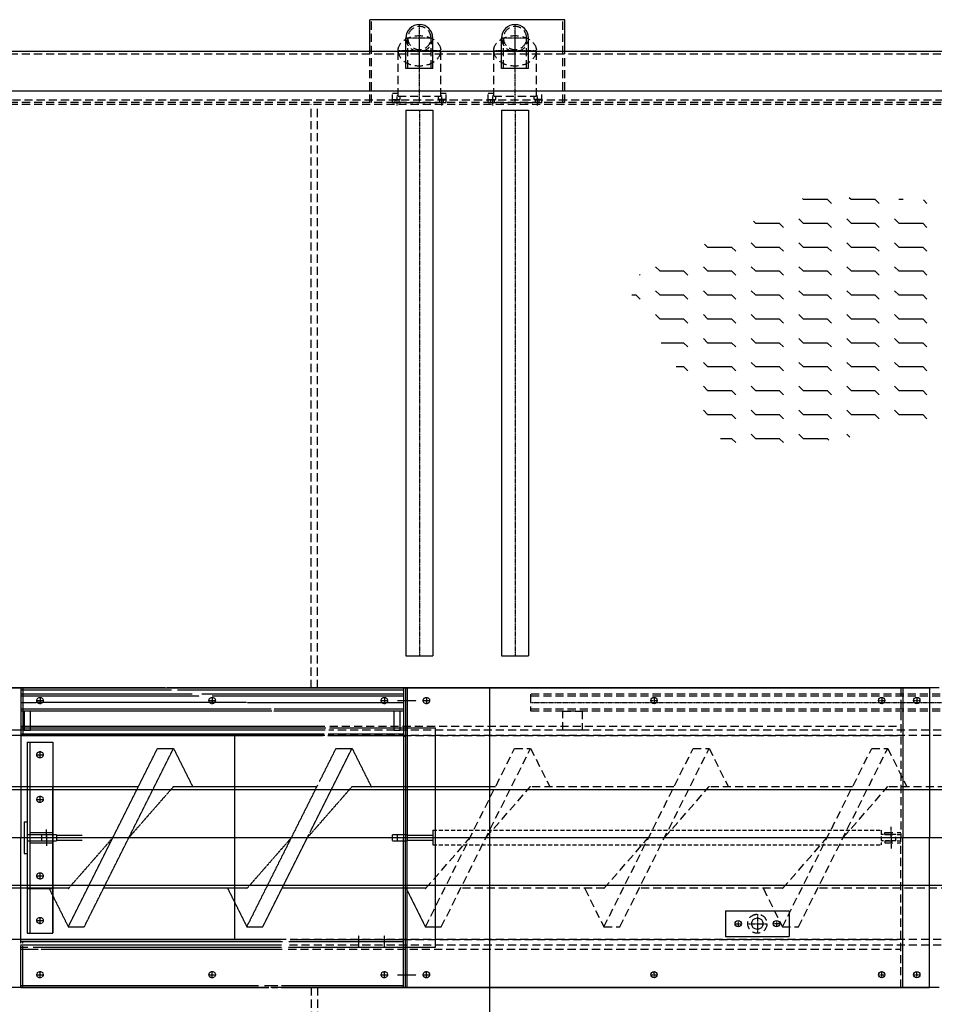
# Model space of a CAD drawing. Header units: metres. Extents: x -270273 to 328371, y -146885 to 591473.
# Tile 433 of 473: x 34005 to 35440, y 543420 to 544964. Entities that reach past the tile are written whole.
import ezdxf

# ---------------------------------------------------------------- set-up
doc = ezdxf.new("R2010")
doc.units = ezdxf.units.M
for name, pattern in [('CENTER', [2, 1.25, -0.25, 0.25, -0.25]), ('DASHED', [19.049999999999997, 12.7, -6.35]), ('DASHED2', [9.524999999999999, 6.35, -3.175]), ('HIDDEN', [0.375, 0.25, -0.125])]:
    doc.linetypes.add(name, pattern=pattern)
for name, color, linetype in [('A_hoofdlijn_0.35mm', 2, 'Continuous'), ('DS-spoelgoten-50', 2, 'Continuous'), ('hoofdlijn_0.18mm', 41, 'Continuous'), ('Iv-status-nieuw', 170, 'Continuous'), ('stippellijn 0.18', 41, 'DASHED2'), ('w-018', 1, 'Continuous'), ('X_centerlijn_0.25mm', 1, 'CENTER'), ('X_hoofdlijn_0.35mm', 2, 'Continuous'), ('X_stippellijn_0.25mm', 3, 'DASHED')]:
    doc.layers.add(name, color=color, linetype=linetype)

# ---------------------------------------------------------------- blocks, each defined once
blk = doc.blocks.new('A$C16A14D2C')
at = {"layer": 'stippellijn 0.18'}
h = blk.add_hatch(dxfattribs=at)
h.set_pattern_fill('FLEX', color=256, scale=150, style=0)
h.set_pattern_definition([(3.653038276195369e-16, (-15616.06720647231, 32695.0133245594), (0, -37.5), [37.5, -37.5]), (315, (-15578.56720647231, 32695.0133245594), (2.081668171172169e-15, -37.49999993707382), [9.375, -34.28300865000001, 9.375, -53.03300865])])
h.paths.add_polyline_path([(1836.78653254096, 1898.901243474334), (1670.250872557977, 2167.808322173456), (1958.485668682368, 2302.261847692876), (2349.203906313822, 2289.456742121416), (2432.471736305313, 2097.380269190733), (2413.256083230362, 1975.731821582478)])
at = {"layer": 'A_hoofdlijn_0.35mm'}
for p, q in [((1328.800039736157, 2502.625920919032), (1328.800039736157, 2550.225920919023)), ((1371.200039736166, 2502.625920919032), (1371.200039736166, 2550.225920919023)), ((1478.800039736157, 2502.625920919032), (1478.800039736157, 2550.22592091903)), ((1521.200039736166, 2502.625920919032), (1521.200039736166, 2550.22592091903)), ((1371.200039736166, 2502.625920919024), (1328.800039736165, 2502.625920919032)), ((1521.200039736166, 2502.625920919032), (1478.800039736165, 2502.625920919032)), ((5185.000039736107, 2466.884998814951), (625.0000397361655, 2466.884998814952)), ((954.5544803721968, 1531.025920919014), (2105.00003973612, 1531.025920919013)), ((2105.00003973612, 1531.025920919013), (2150.000039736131, 1531.025920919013)), ((2108.000039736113, 1531.025920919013), (2108.000039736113, 1296.025920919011)), ((2150.000039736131, 1531.025920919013), (2150.000039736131, 1296.025920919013)), ((2108.000039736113, 1061.025920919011), (2108.000039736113, 1296.025920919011)), ((2150.000039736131, 1061.025920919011), (2150.000039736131, 1296.025920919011)), ((1830.000039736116, 1181.025920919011), (1930.000039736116, 1181.025920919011)), ((1830.000039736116, 1181.025920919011), (1830.000039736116, 1141.025920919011)), ((1930.000039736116, 1181.025920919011), (1930.000039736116, 1141.025920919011)), ((1830.000039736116, 1141.025920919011), (1930.000039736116, 1141.025920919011)), ((1132.990655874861, 1061.025920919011), (2105.00003973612, 1061.025920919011)), ((2105.00003973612, 1061.025920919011), (2150.000039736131, 1061.025920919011))]:
    blk.add_line(p, q, dxfattribs=at)
for centre, radius in [((1718.000039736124, 1511.025920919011), 5), ((2075.000039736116, 1511.025920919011), 5), ((2130.000039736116, 1511.025920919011), 5), ((1850.000039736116, 1161.025920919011), 5), ((1880.000039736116, 1161.025920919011), 9), ((1910.000039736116, 1161.025920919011), 5), ((1718.000039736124, 1081.025920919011), 5), ((2075.000039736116, 1081.025920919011), 5), ((2130.000039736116, 1081.025920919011), 5)]:
    blk.add_circle(centre, radius, dxfattribs=at)
for centre in [(1350.000039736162, 2550.225920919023), (1500.000039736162, 2550.22592091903)]:
    blk.add_arc(centre, 21.20000000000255, 0, 180, dxfattribs=at)
at = {"layer": 'DS-spoelgoten-50', "linetype": 'Continuous'}
for p, q in [((5258.000039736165, 2529.025920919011), (175.0000397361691, 2529.025920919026)), ((1328.800039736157, 2437.04197347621), (1328.800039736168, 1581.025920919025)), ((1328.800039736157, 2437.04197347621), (1371.200039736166, 2437.04197347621)), ((1371.200039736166, 2437.04197347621), (1371.20003973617, 1581.025920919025)), ((1478.800039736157, 2437.04197347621), (1478.800039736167, 1581.025920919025)), ((1478.800039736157, 2437.04197347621), (1521.200039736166, 2437.04197347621)), ((1521.200039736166, 2437.04197347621), (1521.200039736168, 1581.025920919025)), ((1328.800039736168, 1581.025920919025), (1371.20003973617, 1581.025920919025)), ((1478.800039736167, 1581.025920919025), (1521.200039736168, 1581.025920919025)), ((2165.000039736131, 1531.025920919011), (954.5544803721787, 1531.025920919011)), ((2165.000039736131, 1061.025920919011), (1116.755141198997, 1061.025920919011))]:
    blk.add_line(p, q, dxfattribs=at)
at = {"layer": 'hoofdlijn_0.18mm', "color": 8, "linetype": 'HIDDEN'}
for p, q in [((951.4922402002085, 1531.025920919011), (625.0000397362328, 1531.025920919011)), ((725.0000397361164, 1531.025920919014), (680.0000397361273, 1531.025920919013)), ((725.0000397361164, 1531.025920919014), (903.6668868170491, 1531.025920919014)), ((725.0000397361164, 1531.025920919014), (725.0000397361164, 1296.025920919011)), ((728.0000397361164, 1531.025920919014), (728.0000397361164, 1459.025920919)), ((1325.000039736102, 1531.025920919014), (1325.000039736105, 1296.025920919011)), ((1328.000039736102, 1531.025920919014), (1328.000039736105, 1296.025920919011)), ((1331.000039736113, 1531.025920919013), (1331.000039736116, 1296.025920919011)), ((725.0000397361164, 1528.025920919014), (961.2409841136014, 1528.025920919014)), ((725.0000397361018, 1520.925920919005), (725.0000397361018, 1494.525920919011)), ((993.4106877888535, 1520.925920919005), (725.0000397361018, 1520.925920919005)), ((1004.642429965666, 1517.925920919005), (725.0000397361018, 1517.925920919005)), ((755.0000397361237, 1516.025920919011), (755.0000397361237, 1506.025920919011)), ((970.698752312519, 1528.025920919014), (1325.000039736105, 1528.025920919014)), ((1325.000039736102, 1520.925920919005), (1008.906862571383, 1520.925920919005)), ((1325.000039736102, 1517.925920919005), (1025.000039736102, 1517.925920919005)), ((1025.000039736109, 1516.025920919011), (1025.000039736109, 1506.025920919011)), ((1295.000039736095, 1516.025920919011), (1295.000039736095, 1506.025920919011)), ((1325.000039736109, 1520.925920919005), (1325.000039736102, 1494.525920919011)), ((1361.000039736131, 1516.025920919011), (1361.000039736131, 1506.025920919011)), ((1078.7141693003, 1507.954018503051), (725.0000397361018, 1507.725920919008)), ((750.0000397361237, 1511.025920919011), (760.0000397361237, 1511.025920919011)), ((1020.000039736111, 1511.025920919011), (1030.000039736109, 1511.025920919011)), ((1325.000039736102, 1507.725920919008), (1079.941659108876, 1507.725920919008)), ((1290.000039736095, 1511.025920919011), (1300.000039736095, 1511.025920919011)), ((1315.405960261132, 1511.025920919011), (1344.750579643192, 1511.025920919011)), ((1356.000039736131, 1511.025920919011), (1366.000039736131, 1511.025920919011)), ((1117.702157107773, 1497.525920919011), (725.0000397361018, 1497.525920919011)), ((1118.787602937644, 1494.525920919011), (725.0000397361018, 1494.525920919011)), ((1325.000039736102, 1494.525920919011), (1121.764856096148, 1494.525920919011)), ((1325.000039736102, 1497.525920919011), (1122.32232936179, 1497.525920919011)), ((725.00003973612, 1471.025920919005), (1201.446053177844, 1471.025920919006)), ((725.0000397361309, 1468.025920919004), (1203.462952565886, 1468.025920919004)), ((1208.82668319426, 1468.025920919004), (1375.000039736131, 1468.025920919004)), ((1375.000039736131, 1124.025920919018), (1375.000039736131, 1468.025920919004)), ((1201.996116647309, 1464.525920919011), (625.0000397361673, 1464.525920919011)), ((1201.927436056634, 1456.025920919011), (625.0000397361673, 1456.025920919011)), ((725.0000397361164, 1459.025920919), (1200.712635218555, 1459.025920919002)), ((725.0000397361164, 1456.025920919), (1199.245799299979, 1456.025920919)), ((1060.000039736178, 1456.025920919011), (1060.000039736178, 1136.025920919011)), ((1206.596790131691, 1456.025920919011), (1325.000039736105, 1456.025920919)), ((1207.154263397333, 1459.025920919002), (1325.000039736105, 1459.025920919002)), ((1325.000039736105, 1455.025920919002), (1328.000039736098, 1455.025920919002)), ((735.0000397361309, 1446.025920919), (735.0000397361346, 1146.025920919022)), ((735.0000397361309, 1446.025920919), (775.0000397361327, 1446.025920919)), ((739.0000397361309, 1446.025920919), (739.0000397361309, 1146.025920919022)), ((775.0000397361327, 1446.025920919), (775.0000397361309, 1146.025920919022)), ((750.0000397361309, 1426.025920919), (760.0000397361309, 1426.025920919)), ((755.0000397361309, 1421.025920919), (755.0000397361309, 1431.025920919)), ((799.3702045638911, 1156.02594909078), (939.3702045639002, 1436.025949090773)), ((824.3702045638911, 1156.02594909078), (964.3702045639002, 1436.02594909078)), ((939.3702045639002, 1436.025949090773), (964.3702045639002, 1436.02594909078)), ((964.3701985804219, 1436.025946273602), (994.3701985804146, 1376.025946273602)), ((1178.34041290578, 1303.966374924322), (1244.37019858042, 1436.025946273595)), ((1193.127082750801, 1383.539714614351), (1219.37019858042, 1436.025946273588)), ((1219.37019858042, 1436.025946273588), (1244.37019858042, 1436.025946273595)), ((1244.370192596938, 1436.02594345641), (1274.370192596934, 1376.025943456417)), ((909.1202045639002, 1375.52594909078), (695.0000397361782, 1375.52594909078)), ((735.0000397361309, 1376.025920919), (775.0000397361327, 1376.025920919)), ((735.0000397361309, 1376.025920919), (735.0000397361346, 1216.025920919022)), ((775.0000397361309, 1216.025920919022), (775.0000397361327, 1376.025920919)), ((894.3702045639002, 1296.025949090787), (964.3702045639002, 1376.025949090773)), ((1189.120199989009, 1375.52594909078), (963.9327045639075, 1375.525949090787)), ((964.3701985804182, 1376.025946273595), (964.8076961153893, 1375.525949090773)), ((994.3701985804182, 1376.025946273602), (994.6201971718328, 1375.525949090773)), ((1079.370198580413, 1156.025946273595), (1190.476069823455, 1378.237688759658)), ((1177.537537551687, 1299.645762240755), (1244.370198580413, 1376.025946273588)), ((1469.120195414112, 1375.525949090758), (1243.932701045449, 1375.525949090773)), ((1244.370192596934, 1376.025943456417), (1244.807687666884, 1375.525949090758)), ((1274.370192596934, 1376.025943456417), (1274.620189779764, 1375.525949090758)), ((4935.629878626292, 1371.02594909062), (690.0000397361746, 1371.025949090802)), ((755.0000397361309, 1351.025920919), (755.0000397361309, 1361.025920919)), ((750.0000397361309, 1356.025920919), (760.0000397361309, 1356.025920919)), ((730.0000397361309, 1321.025920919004), (735.0000397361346, 1321.025920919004)), ((730.0000397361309, 1321.025920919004), (730.0000397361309, 1271.025920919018)), ((735.0000397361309, 1301.025920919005), (775.0000397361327, 1301.025920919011)), ((739.0000397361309, 1304.025920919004), (775.0000397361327, 1304.025920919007)), ((758.0000397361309, 1301.025920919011), (781.0000397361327, 1301.025920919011)), ((758.0000397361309, 1291.025920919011), (758.0000397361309, 1301.025920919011)), ((765.0000397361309, 1296.025920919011), (765.0000397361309, 1308.929050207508)), ((765.0000397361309, 1301.025920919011), (765.0000397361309, 1291.025920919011)), ((781.0000397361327, 1301.025920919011), (781.0000397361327, 1291.025920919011)), ((781.0000397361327, 1300.025920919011), (821.0000397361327, 1300.025920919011)), ((1104.370198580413, 1156.025946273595), (1177.209098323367, 1301.703745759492)), ((1174.37019858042, 1296.025946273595), (1176.297738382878, 1298.228848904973)), ((1308.000039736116, 1291.025920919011), (1308.000039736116, 1301.025920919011)), ((1308.000039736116, 1301.025920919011), (1331.000039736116, 1301.025920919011)), ((1315.000039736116, 1301.025920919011), (1315.000039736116, 1291.025920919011)), ((1331.000039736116, 1301.025920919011), (1331.000039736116, 1291.025920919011)), ((1331.000039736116, 1300.025920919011), (1371.000039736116, 1300.025920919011)), ((1371.00003973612, 1307.525920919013), (1371.000039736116, 1284.525920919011)), ((690.0000397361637, 1296.025920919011), (5163.000039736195, 1296.025920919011)), ((695.0000397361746, 1296.025920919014), (4945.629878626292, 1296.025920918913)), ((725.0000397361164, 1129.886059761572), (725.0000397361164, 1296.025920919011)), ((735.0000397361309, 1291.025920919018), (775.0000397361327, 1291.025920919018)), ((739.0000397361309, 1288.025920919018), (775.0000397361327, 1288.025920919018)), ((755.0000397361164, 1296.025920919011), (2097.000039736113, 1296.025920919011)), ((758.0000397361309, 1291.025920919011), (781.0000397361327, 1291.025920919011)), ((765.0000397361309, 1296.025920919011), (765.0000397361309, 1283.122791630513)), ((781.0000397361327, 1292.025920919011), (821.0000397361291, 1292.025920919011)), ((799.3702045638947, 1216.02594909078), (869.3702045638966, 1296.025949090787)), ((1079.370198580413, 1216.025946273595), (1149.370198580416, 1296.025946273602)), ((1308.000039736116, 1291.025920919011), (1331.000039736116, 1291.025920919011)), ((1325.000039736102, 1061.025920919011), (1325.000039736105, 1296.025920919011)), ((1328.000039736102, 1061.025920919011), (1328.000039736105, 1296.025920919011)), ((1331.000039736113, 1061.025920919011), (1331.000039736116, 1296.025920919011)), ((1331.000039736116, 1292.025920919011), (1371.000039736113, 1292.025920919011)), ((730.0000397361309, 1271.025920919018), (735.0000397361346, 1271.025920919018)), ((750.0000397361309, 1236.025920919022), (760.0000397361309, 1236.025920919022)), ((755.0000397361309, 1231.025920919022), (755.0000397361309, 1241.025920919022)), ((4935.629878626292, 1221.025949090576), (690.0000397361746, 1221.025949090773)), ((799.8077045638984, 1216.525949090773), (695.000039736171, 1216.52594909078)), ((735.0000397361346, 1216.025920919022), (775.0000397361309, 1216.025920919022)), ((735.0000397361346, 1216.025920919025), (735.0000397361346, 1146.025920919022)), ((769.1202045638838, 1216.525949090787), (769.3702045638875, 1216.02594909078)), ((769.3702045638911, 1216.02594909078), (799.3702045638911, 1156.02594909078)), ((775.0000397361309, 1146.025920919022), (775.0000397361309, 1216.025920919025)), ((798.9327045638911, 1216.52594909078), (799.3702045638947, 1216.02594909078)), ((1079.807701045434, 1216.525949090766), (854.6202045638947, 1216.52594909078)), ((1049.120197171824, 1216.525949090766), (1049.370198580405, 1216.025946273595)), ((1049.370198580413, 1216.025946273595), (1079.370198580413, 1156.025946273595)), ((1078.932696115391, 1216.525949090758), (1079.370198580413, 1216.025946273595)), ((1359.807697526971, 1216.525949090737), (1134.620199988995, 1216.525949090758)), ((1329.12018977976, 1216.525949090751), (1329.370192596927, 1216.02594345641)), ((1329.370192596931, 1216.02594345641), (1359.370192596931, 1156.02594345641)), ((1358.932687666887, 1216.525949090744), (1359.370192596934, 1216.02594345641)), ((750.0000397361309, 1166.025920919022), (760.0000397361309, 1166.025920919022)), ((755.0000397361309, 1161.025920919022), (755.0000397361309, 1171.025920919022)), ((735.0000397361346, 1146.025920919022), (775.0000397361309, 1146.025920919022)), ((799.3702045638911, 1156.02594909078), (824.3702045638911, 1156.02594909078)), ((1079.370198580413, 1156.025946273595), (1104.370198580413, 1156.025946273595)), ((1359.370192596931, 1156.02594345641), (1384.370192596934, 1156.02594345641)), ((1141.2115626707, 1136.025920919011), (625.0000397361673, 1136.025920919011)), ((1133.912763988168, 1127.525920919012), (724.267859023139, 1127.525920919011)), ((725.0000397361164, 1136.025920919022), (1131.971876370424, 1136.025920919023)), ((725.0000397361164, 1133.025920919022), (1135.375981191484, 1133.025920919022)), ((728.0000397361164, 1129.886059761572), (728.0000397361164, 1133.025920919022)), ((1145.393728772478, 1133.025920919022), (1325.000039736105, 1133.025920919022)), ((1147.132975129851, 1136.025920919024), (1325.000039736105, 1136.025920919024)), ((1255.000039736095, 1123.625965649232), (1255.000039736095, 1142.625965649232)), ((1295.000039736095, 1123.625965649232), (1295.000039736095, 1142.625965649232)), ((1325.000039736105, 1137.025920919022), (1328.000039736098, 1137.025920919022)), ((725.0000397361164, 1061.025920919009), (725.0000397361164, 1126.150456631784)), ((725.0000397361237, 1124.025920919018), (736.4330671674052, 1124.025920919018)), ((725.00003973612, 1121.025920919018), (752.5773391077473, 1121.025920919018)), ((728.0000397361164, 1061.025920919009), (728.0000397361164, 1125.592983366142)), ((744.4301779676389, 1124.025920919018), (1133.550817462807, 1124.025920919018)), ((756.2540019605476, 1121.025920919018), (1134.757274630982, 1121.025920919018)), ((1144.903082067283, 1124.025920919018), (1375.000039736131, 1124.025920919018)), ((755.0000397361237, 1076.025920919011), (755.0000397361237, 1086.025920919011)), ((1025.000039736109, 1076.025920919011), (1025.000039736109, 1086.025920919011)), ((1295.000039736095, 1076.025920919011), (1295.000039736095, 1086.025920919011)), ((1361.000039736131, 1076.025920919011), (1361.000039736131, 1086.025920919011)), ((750.0000397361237, 1081.025920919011), (760.0000397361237, 1081.025920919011)), ((1020.000039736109, 1081.025920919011), (1030.000039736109, 1081.025920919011)), ((1290.000039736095, 1081.025920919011), (1300.000039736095, 1081.025920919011)), ((1315.405960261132, 1081.025920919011), (1344.750579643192, 1081.025920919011)), ((1356.000039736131, 1081.025920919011), (1366.000039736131, 1081.025920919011)), ((1113.777611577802, 1061.025920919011), (625.0000397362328, 1061.025920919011)), ((725.0000397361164, 1061.025920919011), (680.0000397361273, 1061.025920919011)), ((725.0000397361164, 1064.025920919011), (1097.633339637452, 1064.025920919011)), ((725.0000397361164, 1061.025920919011), (1113.777611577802, 1061.025920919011)), ((1106.912873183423, 1064.025920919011), (1128.612639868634, 1064.025920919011)), ((1118.73549718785, 1061.025920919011), (1128.163675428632, 1061.025920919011)), ((1133.753616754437, 1064.025920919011), (1325.000039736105, 1064.025920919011))]:
    blk.add_line(p, q, dxfattribs=at)
for points in [[(740.00003973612, 1464.525920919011), (740.00003973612, 1494.525920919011), (730.00003973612, 1494.525920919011), (730.00003973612, 1464.525920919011)], [(1320.000039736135, 1464.525920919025), (1320.000039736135, 1494.525920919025), (1310.000039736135, 1494.525920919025), (1310.000039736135, 1464.525920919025)]]:
    blk.add_lwpolyline(points, close=True, dxfattribs=at)
for centre in [(755.0000397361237, 1511.025920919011), (1025.000039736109, 1511.025920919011), (1295.000039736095, 1511.025920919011), (1361.000039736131, 1511.025920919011), (755.0000397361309, 1426.025920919), (755.0000397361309, 1356.025920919), (755.0000397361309, 1236.025920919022), (755.0000397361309, 1166.025920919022), (755.0000397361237, 1081.025920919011), (1025.000039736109, 1081.025920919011), (1295.000039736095, 1081.025920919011), (1361.000039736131, 1081.025920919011)]:
    blk.add_circle(centre, 5, dxfattribs=at)
at = {"layer": 'stippellijn 0.18'}
for p, q in [((1371.00003973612, 1307.525920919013), (2074.000039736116, 1307.525920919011)), ((2074.000039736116, 1307.525920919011), (2074.000039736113, 1284.525920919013)), ((2097.000039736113, 1301.025920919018), (2074.000039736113, 1301.025920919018)), ((2097.000039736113, 1291.025920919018), (2097.000039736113, 1301.025920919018)), ((1371.000039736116, 1284.525920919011), (2074.000039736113, 1284.525920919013)), ((2097.000039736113, 1291.025920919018), (2074.000039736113, 1291.025920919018))]:
    blk.add_line(p, q, dxfattribs=at)
at = {"layer": 'w-018', "linetype": 'CENTER'}
for p, q in [((1350.000039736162, 2502.625920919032), (1350.000039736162, 2571.425920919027)), ((1500.000039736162, 2502.625920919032), (1500.000039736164, 2571.425920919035)), ((1371.200039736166, 2550.225920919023), (1328.800039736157, 2550.225920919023)), ((1350.000039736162, 2449.025920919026), (1350.000039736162, 2554.025920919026)), ((1521.200039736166, 2550.225920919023), (1478.800039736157, 2550.22592091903)), ((1500.000039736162, 2449.025920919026), (1500.000039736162, 2554.025920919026)), ((1383.500039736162, 2530.337843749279), (1316.500039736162, 2530.337843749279)), ((1533.500039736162, 2530.337843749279), (1466.500039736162, 2530.337843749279)), ((1315.000039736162, 2444.429569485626), (1315.000039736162, 2460.609500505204)), ((1385.000039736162, 2444.429569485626), (1385.000039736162, 2460.609500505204)), ((1465.000039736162, 2444.429569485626), (1465.000039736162, 2460.609500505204)), ((1535.000039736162, 2444.429569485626), (1535.000039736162, 2460.609500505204)), ((1350.000039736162, 2437.04197347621), (1350.000039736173, 1581.025920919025)), ((1500.000039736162, 2437.04197347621), (1500.000039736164, 1581.025920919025)), ((3062.000039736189, 1507.725920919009), (1524.000039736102, 1507.725920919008))]:
    blk.add_line(p, q, dxfattribs=at)
at = {"layer": 'X_centerlijn_0.25mm'}
for p, q in [((1718.000039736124, 1516.025920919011), (1718.000039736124, 1506.025920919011)), ((2075.000039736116, 1516.025920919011), (2075.000039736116, 1506.025920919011)), ((2130.000039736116, 1516.025920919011), (2130.000039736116, 1506.025920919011)), ((1713.000039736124, 1511.025920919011), (1723.000039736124, 1511.025920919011)), ((2070.000039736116, 1511.025920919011), (2080.000039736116, 1511.025920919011)), ((2125.000039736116, 1511.025920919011), (2135.000039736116, 1511.025920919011)), ((2090.000039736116, 1296.025920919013), (2090.000039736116, 1313.129312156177)), ((2090.000039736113, 1301.025920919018), (2090.000039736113, 1291.025920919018)), ((2090.000039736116, 1296.025920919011), (2090.000039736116, 1278.922529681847)), ((1880.000039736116, 1176.025920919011), (1880.000039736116, 1146.025920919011)), ((1845.000039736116, 1161.025920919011), (1855.000039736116, 1161.025920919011)), ((1850.000039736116, 1166.025920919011), (1850.000039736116, 1156.025920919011)), ((1865.000039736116, 1161.025920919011), (1895.000039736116, 1161.025920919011)), ((1915.000039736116, 1161.025920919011), (1905.000039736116, 1161.025920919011)), ((1910.000039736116, 1166.025920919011), (1910.000039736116, 1156.025920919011)), ((1718.000039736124, 1076.025920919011), (1718.000039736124, 1086.025920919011)), ((2075.000039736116, 1076.025920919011), (2075.000039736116, 1086.025920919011)), ((2130.000039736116, 1076.025920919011), (2130.000039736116, 1086.025920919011)), ((1713.000039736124, 1081.025920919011), (1723.000039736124, 1081.025920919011)), ((2070.000039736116, 1081.025920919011), (2080.000039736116, 1081.025920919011)), ((2125.000039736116, 1081.025920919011), (2135.000039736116, 1081.025920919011))]:
    blk.add_line(p, q, dxfattribs=at)
at = {"layer": 'X_hoofdlijn_0.35mm'}
for p, q in [((1578.000039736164, 2579.025920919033), (1272.000039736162, 2579.025920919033)), ((1272.000039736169, 2529.025920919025), (1272.000039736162, 2579.025920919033)), ((1578.000039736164, 2529.025920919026), (1578.000039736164, 2579.025920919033))]:
    blk.add_line(p, q, dxfattribs=at)
at = {"layer": 'X_stippellijn_0.25mm'}
for p, q in [((1275.000039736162, 2449.025920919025), (1275.000039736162, 2579.025920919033)), ((1575.000039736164, 2449.025920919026), (1575.000039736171, 2579.025920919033)), ((1331.800039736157, 2502.625920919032), (1331.800039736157, 2550.225920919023)), ((1368.200039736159, 2502.625920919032), (1368.200039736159, 2550.225920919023)), ((1481.800039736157, 2502.625920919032), (1481.800039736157, 2550.22592091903)), ((1518.200039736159, 2502.625920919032), (1518.200039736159, 2550.22592091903)), ((5254.00003973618, 2525.025920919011), (175.0000397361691, 2525.025920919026)), ((1272.000039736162, 2449.025920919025), (1272.000039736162, 2529.025920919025)), ((1316.500039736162, 2459.025920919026), (1316.500039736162, 2530.337843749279)), ((1383.500039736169, 2459.025920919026), (1383.500039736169, 2530.337843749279)), ((1466.500039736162, 2459.025920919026), (1466.500039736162, 2530.337843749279)), ((1533.500039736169, 2459.025920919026), (1533.500039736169, 2530.337843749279)), ((1578.000039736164, 2449.025920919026), (1578.000039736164, 2529.025920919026)), ((1308.000039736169, 2464.025920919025), (1316.500039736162, 2464.025920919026)), ((1308.000039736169, 2449.025920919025), (1308.000039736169, 2464.025920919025)), ((1316.500039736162, 2459.025920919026), (1383.500039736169, 2459.025920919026)), ((1320.000039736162, 2454.025920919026), (1320.000039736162, 2459.025920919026)), ((1380.000039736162, 2454.025920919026), (1380.000039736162, 2459.025920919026)), ((1383.500039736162, 2464.025920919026), (1392.000039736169, 2464.025920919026)), ((1392.000039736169, 2449.025920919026), (1392.000039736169, 2464.025920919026)), ((1458.000039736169, 2464.025920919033), (1466.500039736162, 2464.025920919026)), ((1458.000039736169, 2449.025920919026), (1458.000039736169, 2464.025920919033)), ((1466.500039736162, 2459.025920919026), (1533.500039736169, 2459.025920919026)), ((1470.000039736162, 2454.025920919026), (1470.000039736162, 2459.025920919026)), ((1530.000039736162, 2454.025920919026), (1530.000039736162, 2459.025920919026)), ((1542.000039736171, 2449.025920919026), (1542.000039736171, 2464.025920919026)), ((5182.000039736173, 2453.025920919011), (175.0000397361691, 2453.025920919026)), ((5178.000039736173, 2449.025920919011), (625.0000397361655, 2449.025920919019)), ((5178.000039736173, 2446.025920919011), (625.0000397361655, 2446.025920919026)), ((1180.000039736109, 1531.025920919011), (1180.0000397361, 2446.025920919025)), ((1190.000039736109, 1531.025920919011), (1190.0000397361, 2446.025920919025)), ((1308.000039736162, 2454.025920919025), (1320.000039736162, 2454.025920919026)), ((1308.000039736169, 2449.025920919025), (1392.000039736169, 2449.025920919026)), ((1312.000039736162, 2449.025920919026), (1312.000039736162, 2454.025920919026)), ((1318.000039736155, 2449.025920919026), (1318.000039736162, 2454.025920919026)), ((1392.000039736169, 2454.025920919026), (1380.000039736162, 2454.025920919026)), ((1382.000039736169, 2449.025920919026), (1382.000039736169, 2454.025920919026)), ((1388.000039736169, 2449.025920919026), (1388.000039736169, 2454.025920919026)), ((1458.000039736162, 2454.025920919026), (1470.000039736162, 2454.025920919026)), ((1458.000039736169, 2449.025920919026), (1542.000039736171, 2449.025920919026)), ((1462.000039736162, 2449.025920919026), (1462.000039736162, 2454.025920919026)), ((1468.000039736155, 2449.025920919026), (1468.000039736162, 2454.025920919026)), ((1542.000039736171, 2454.025920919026), (1530.000039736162, 2454.025920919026)), ((1532.000039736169, 2449.025920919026), (1532.000039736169, 2454.025920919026)), ((1538.000039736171, 2449.025920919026), (1538.000039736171, 2454.025920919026)), ((2105.00003973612, 1531.025920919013), (2105.000039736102, 1296.025920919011)), ((3062.000039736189, 1520.925920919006), (1524.000039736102, 1520.925920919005)), ((1524.000039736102, 1520.925920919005), (1524.000039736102, 1494.525920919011)), ((3062.000039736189, 1517.925920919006), (1524.000039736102, 1517.925920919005)), ((3062.000039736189, 1497.525920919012), (1524.000039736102, 1497.525920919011)), ((3062.000039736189, 1494.525920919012), (1524.000039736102, 1494.525920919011)), ((1209.384156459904, 1471.025920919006), (2105.000039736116, 1471.025920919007)), ((5045.000039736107, 1456.025920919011), (1206.596790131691, 1456.025920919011)), ((5045.000039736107, 1464.525920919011), (1207.942217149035, 1464.525920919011)), ((1325.000039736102, 1456.025920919), (2105.000039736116, 1456.025920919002)), ((1359.370192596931, 1156.02594345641), (1499.370192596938, 1436.025943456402)), ((1384.370192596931, 1156.02594345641), (1524.370192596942, 1436.025943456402)), ((1499.370192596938, 1436.025943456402), (1524.370192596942, 1436.025943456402)), ((1524.370186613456, 1436.025940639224), (1554.370186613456, 1376.025940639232)), ((1639.370186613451, 1156.025940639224), (1779.370186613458, 1436.025940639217)), ((1664.370186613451, 1156.025940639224), (1804.370186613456, 1436.025940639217)), ((1779.370186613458, 1436.025940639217), (1804.37018661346, 1436.025940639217)), ((1804.370180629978, 1436.025937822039), (1834.370180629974, 1376.025937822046)), ((1919.37018062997, 1156.025937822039), (2059.370180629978, 1436.025937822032)), ((1944.370180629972, 1156.025937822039), (2084.370180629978, 1436.025937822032)), ((2059.370180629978, 1436.025937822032), (2084.370180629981, 1436.025937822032)), ((2084.370174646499, 1436.025935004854), (2114.370174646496, 1376.025935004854)), ((1454.370192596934, 1296.02594345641), (1524.370192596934, 1376.025943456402)), ((1749.120190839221, 1375.525949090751), (1523.932697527, 1375.525949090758)), ((1524.370186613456, 1376.025940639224), (1524.807679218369, 1375.525949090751)), ((1554.370186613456, 1376.025940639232), (1554.620182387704, 1375.525949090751)), ((1734.370186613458, 1296.025940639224), (1804.370186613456, 1376.025940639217)), ((2029.120186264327, 1375.525949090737), (1803.932694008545, 1375.525949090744)), ((1804.370180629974, 1376.025937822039), (1804.807670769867, 1375.525949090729)), ((1834.370180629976, 1376.025937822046), (1834.620174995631, 1375.525949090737)), ((2014.370180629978, 1296.025937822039), (2084.370180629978, 1376.025937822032)), ((2309.120181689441, 1375.525949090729), (2083.932690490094, 1375.525949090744)), ((2084.370174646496, 1376.025935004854), (2084.807662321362, 1375.525949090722)), ((2114.370174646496, 1376.025935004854), (2114.620167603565, 1375.525949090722)), ((2080.000039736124, 1304.025920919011), (2105.000039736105, 1304.025920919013)), ((2080.000039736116, 1301.025920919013), (2080.00003973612, 1304.025920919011)), ((2080.00003973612, 1301.025920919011), (2105.000039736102, 1301.025920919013)), ((1359.370192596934, 1216.02594345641), (1429.370192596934, 1296.025943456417)), ((1639.370186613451, 1216.025940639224), (1709.370186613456, 1296.025940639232)), ((1919.370180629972, 1216.025937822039), (1989.370180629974, 1296.025937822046)), ((2080.000039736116, 1291.025920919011), (2080.00003973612, 1288.025920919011)), ((2080.00003973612, 1291.025920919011), (2105.000039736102, 1291.025920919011)), ((2080.000039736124, 1288.025920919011), (2105.000039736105, 1288.025920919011)), ((2105.00003973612, 1061.025920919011), (2105.000039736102, 1296.025920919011)), ((1639.807694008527, 1216.525949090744), (1414.620195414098, 1216.525949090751)), ((1609.120182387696, 1216.525949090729), (1609.370186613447, 1216.025940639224)), ((1609.370186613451, 1216.025940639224), (1639.370186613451, 1156.025940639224)), ((1638.932679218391, 1216.525949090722), (1639.370186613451, 1216.025940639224)), ((1919.807690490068, 1216.525949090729), (1694.620190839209, 1216.525949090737)), ((1889.120174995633, 1216.525949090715), (1889.370180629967, 1216.025937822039)), ((1889.37018062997, 1216.025937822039), (1919.37018062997, 1156.025937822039)), ((1918.932670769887, 1216.525949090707), (1919.370180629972, 1216.025937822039)), ((2199.807686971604, 1216.525949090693), (1974.620186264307, 1216.525949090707)), ((1639.370186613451, 1156.025940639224), (1664.370186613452, 1156.025940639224)), ((1919.37018062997, 1156.025937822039), (1944.370180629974, 1156.025937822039)), ((5045.000039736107, 1127.525920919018), (1145.553467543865, 1127.525920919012)), ((5045.000039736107, 1136.025920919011), (1147.132975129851, 1136.025920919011)), ((1325.000039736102, 1136.025920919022), (2105.000039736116, 1136.025920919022)), ((1144.345608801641, 1121.025920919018), (2105.000039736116, 1121.025920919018)), ((1180.000039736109, 1061.025920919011), (1180.000039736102, 146.0259209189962)), ((1190.000039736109, 1061.025920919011), (1190.000039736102, 146.0259209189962))]:
    blk.add_line(p, q, dxfattribs=at)
blk.add_lwpolyline([(1575.000039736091, 1494.525920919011), (1605.000039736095, 1494.525920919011), (1605.000039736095, 1464.525920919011), (1575.000039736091, 1464.525920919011)], close=True, dxfattribs=at)
blk.add_circle((1880.000039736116, 1161.025920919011), 15, dxfattribs=at)
for centre, radius, start, end in [((1350.000039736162, 2550.225920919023), 18.20000000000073, 0, 180), ((1500.000039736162, 2550.22592091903), 18.20000000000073, 0, 180), ((1350.000039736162, 2550.225920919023), 21.20000000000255, 180, 0), ((1350.000039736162, 2550.225920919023), 18.20000000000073, 180, 0), ((1500.000039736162, 2550.22592091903), 21.20000000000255, 180, 0), ((1500.000039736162, 2550.22592091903), 18.20000000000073, 180, 0)]:
    blk.add_arc(centre, radius, start, end, dxfattribs=at)
at = {"layer": 'X_stippellijn_0.25mm', "extrusion": (0, 0, -1)}
for centre in [(1350.000039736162, 2530.337843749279), (1500.000039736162, 2530.337843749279)]:
    blk.add_ellipse(centre, major_axis=(-33.5, -8.204862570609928e-15), ratio=0.7071067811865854, start_param=0, end_param=3.141592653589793, dxfattribs=at)
at = {"layer": 'X_stippellijn_0.25mm'}
for centre in [(1350.000039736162, 2530.337843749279), (1500.000039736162, 2530.337843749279)]:
    blk.add_ellipse(centre, major_axis=(-33.5, -4.102431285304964e-15), ratio=0.7071067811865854, start_param=0, end_param=3.141592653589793, dxfattribs=at)

msp = doc.modelspace()

# ---------------------------------------------------------------- linework, layer by layer
at = {"layer": 'Iv-status-nieuw'}
msp.add_lwpolyline([(34742.04508246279, 543916.2266588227), (34742.04508246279, 539920.9802278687), (33984.54508246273, 539920.9802278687), (33984.54508246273, 543916.2266588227)], close=True, dxfattribs=at)

# ---------------------------------------------------------------- block references
msp.add_blockref('A$C16A14D2C', (33282.04504272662, 542385.2007379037), dxfattribs=at)

doc.saveas('drawing.dxf')
